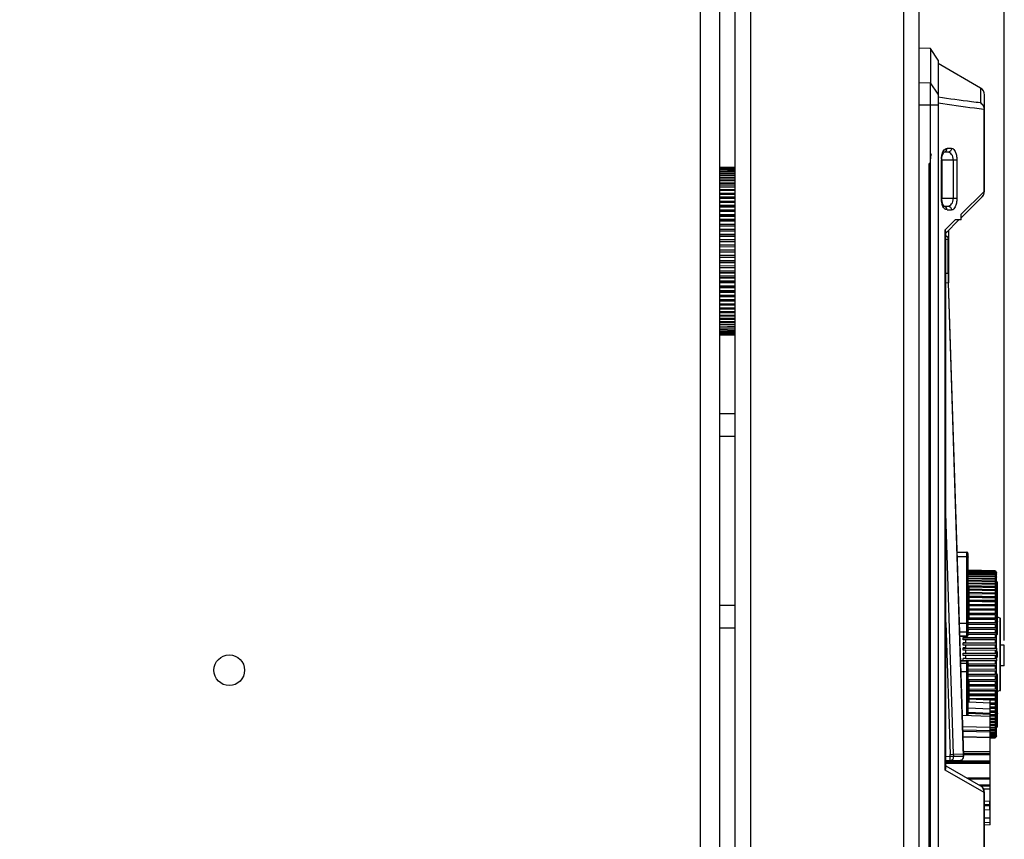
# Model space of a CAD drawing. Header units: millimetres. Extents: x 1117 to 38156, y -1945 to 7303.
# Tile 790 of 831: x 30439 to 30567, y 5747 to 5854. Entities that reach past the tile are written whole.
import ezdxf

# ---------------------------------------------------------------- set-up
doc = ezdxf.new("R2010")
doc.units = ezdxf.units.MM
doc.styles.get("Standard").update_dxf_attribs({"font": 'arial.ttf'})
doc.dimstyles.new('ISO-25', dxfattribs={"dimtxt": 2.5, "dimasz": 2.5, "dimexe": 1.25, "dimexo": 0.625, "dimtad": 1, "dimtxsty": 'Standard', "dimcen": 2.5, "dimadec": 0, "dimazin": 0, "dimtfac": 1, "dimtmove": 0, "dimatfit": 3, "dimfxl": 0, "dimarcsym": 0})

# ---------------------------------------------------------------- blocks, each defined once
blk = doc.blocks.new('*D251')
at = {"color": 0, "linetype": 'Continuous', "lineweight": -2}
for p, q in [((30086.11, 5957.46), (30086.11, 6140.36)), ((30567.24, 5772.72), (30567.24, 6140.36)), ((30106.11, 6139.11), (30547.24, 6139.11))]:
    blk.add_line(p, q, dxfattribs=at)
at = {"color": 0, "linetype": 'Continuous'}
for points in [[(30106.11, 6142.44), (30106.11, 6135.78), (30086.11, 6139.11)], [(30547.24, 6142.44), (30547.24, 6135.78), (30567.24, 6139.11)]]:
    blk.add_solid(points, dxfattribs=at)
at = {"layer": 'Defpoints', "color": 0, "linetype": 'Continuous'}
for p in [(30567.24, 6139.11), (30086.11, 5956.84), (30567.24, 5772.1)]:
    blk.add_point(p, dxfattribs=at)
at = {"color": 0, "linetype": 'Continuous', "insert": (30307.13, 6173.07), "char_height": 25, "width": 92.5312, "attachment_point": 2, "line_spacing_factor": 0.9}
blk.add_mtext('481.14', dxfattribs=at)

msp = doc.modelspace()

# ---------------------------------------------------------------- linework, layer by layer
at = {"color": 7, "linetype": 'Continuous'}
for p, q in [((30527.605, 4816.838), (30527.605, 6016.838)), ((30530.105, 4816.838), (30530.105, 6016.838)), ((30554.105, 5956.338), (30554.105, 4856.338)), ((30556.105, 5956.338), (30556.105, 4856.338)), ((30532.105, 4858.338), (30532.105, 5954.338)), ((30534.105, 5936.338), (30534.105, 4876.338)), ((30557.613, 5849.971), (30556.105, 5849.998)), ((30557.613, 5849.971), (30557.613, 5845.492)), ((30558.618, 5848.446), (30557.613, 5849.971)), ((30558.618, 5848.446), (30558.618, 5700.799)), ((30564.145, 5844.796), (30558.618, 5847.988)), ((30556.105, 5845.513), (30557.613, 5845.492)), ((30558.618, 5844.003), (30557.613, 5845.492)), ((30564.145, 5844.796), (30564.145, 5842.87)), ((30564.648, 5831.319), (30564.648, 5843.926)), ((30557.613, 5842.549), (30556.105, 5842.57)), ((30557.613, 5712.675), (30557.613, 5842.549)), ((30558.618, 5842.549), (30557.613, 5842.549)), ((30564.602, 5831.319), (30564.602, 5842.009)), ((30564.602, 5842.009), (30564.648, 5842.009)), ((30559.901, 5836.43), (30559.369, 5836.43)), ((30560.357, 5836.933), (30559.783, 5836.933)), ((30557.424, 5703.938), (30557.424, 5834.938)), ((30557.623, 5834.938), (30557.424, 5834.938)), ((30557.623, 5703.938), (30557.623, 5834.938)), ((30559.035, 5830.4), (30559.035, 5835.425)), ((30559.035, 5835.425), (30561.043, 5835.425)), ((30559.089, 5835.426), (30559.09, 5835.5)), ((30559.089, 5835.425), (30559.089, 5830.4)), ((30560.584, 5835.425), (30560.584, 5830.4)), ((30561.043, 5835.425), (30561.043, 5830.4)), ((30532.105, 5834.439), (30530.105, 5834.491)), ((30530.105, 5834.479), (30532.105, 5834.426)), ((30532.105, 5834.408), (30530.105, 5834.46)), ((30530.105, 5834.423), (30532.105, 5834.371)), ((30532.105, 5834.334), (30530.105, 5834.386)), ((30530.105, 5834.325), (30532.105, 5834.273)), ((30532.105, 5834.217), (30530.105, 5834.269)), ((30530.105, 5834.184), (30532.105, 5834.133)), ((30532.105, 5834.058), (30530.105, 5834.109)), ((30530.105, 5834), (30532.105, 5833.951)), ((30532.105, 5833.858), (30530.105, 5833.908)), ((30530.105, 5833.776), (30532.105, 5833.727)), ((30532.105, 5833.617), (30530.105, 5833.666)), ((30530.105, 5833.511), (30532.105, 5833.464)), ((30532.105, 5833.336), (30530.105, 5833.383)), ((30530.105, 5833.207), (30532.105, 5833.161)), ((30532.105, 5833.016), (30530.105, 5833.062)), ((30530.105, 5832.864), (30532.105, 5832.82)), ((30532.105, 5832.659), (30530.105, 5832.703)), ((30530.105, 5832.484), (30532.105, 5832.442)), ((30530.105, 5832.323), (30532.105, 5832.281)), ((30532.105, 5832.266), (30530.105, 5832.308)), ((30530.105, 5832.07), (30532.105, 5832.029)), ((30530.105, 5831.916), (30532.105, 5831.876)), ((30532.105, 5831.838), (30530.105, 5831.878)), ((30530.105, 5831.621), (30532.105, 5831.583)), ((30530.105, 5831.476), (30532.105, 5831.438)), ((30532.105, 5831.378), (30530.105, 5831.416)), ((30530.105, 5831.141), (30532.105, 5831.105)), ((30530.105, 5831.004), (30532.105, 5830.968)), ((30532.105, 5830.886), (30530.105, 5830.922)), ((30561.607, 5828.357), (30564.602, 5831.319)), ((30564.648, 5831.319), (30564.602, 5831.319)), ((30530.105, 5830.63), (30532.105, 5830.597)), ((30530.105, 5830.503), (30532.105, 5830.47)), ((30532.105, 5830.365), (30530.105, 5830.399)), ((30530.105, 5830.091), (30532.105, 5830.06)), ((30530.105, 5829.974), (30532.105, 5829.944)), ((30532.105, 5829.818), (30530.105, 5829.849)), ((30530.105, 5829.527), (30532.105, 5829.499)), ((30530.105, 5829.42), (30532.105, 5829.392)), ((30561.043, 5830.4), (30559.035, 5830.4)), ((30559.09, 5830.31), (30559.089, 5830.4)), ((30559.372, 5829.395), (30559.342, 5829.425)), ((30559.382, 5829.385), (30559.372, 5829.395)), ((30559.372, 5829.395), (30559.901, 5829.395)), ((30564.353, 5830.608), (30561.607, 5827.862)), ((30532.105, 5829.245), (30530.105, 5829.273)), ((30530.105, 5828.938), (30532.105, 5828.913)), ((30530.105, 5828.843), (30532.105, 5828.817)), ((30532.105, 5828.65), (30530.105, 5828.676)), ((30530.105, 5828.329), (30532.105, 5828.307)), ((30530.105, 5828.244), (30532.105, 5828.222)), ((30559.783, 5828.893), (30560.357, 5828.893)), ((30561.607, 5827.586), (30561.607, 5828.358)), ((30532.105, 5828.035), (30530.105, 5828.057)), ((30530.105, 5827.7), (30532.105, 5827.681)), ((30530.105, 5827.627), (30532.105, 5827.608)), ((30532.105, 5827.402), (30530.105, 5827.421)), ((30530.105, 5827.055), (30532.105, 5827.039)), ((30530.105, 5826.994), (30532.105, 5826.977)), ((30559.52, 5826.294), (30560.827, 5827.586)), ((30561.331, 5827.586), (30559.623, 5825.878)), ((30561.607, 5827.586), (30560.827, 5827.586)), ((30532.105, 5826.754), (30530.105, 5826.77)), ((30530.105, 5826.396), (30532.105, 5826.383)), ((30530.105, 5826.347), (30532.105, 5826.334)), ((30532.105, 5826.093), (30530.105, 5826.106)), ((30530.105, 5825.726), (30532.105, 5825.716)), ((30530.105, 5825.689), (30532.105, 5825.679)), ((30559.52, 5755.802), (30559.52, 5826.294)), ((30559.623, 5756.145), (30559.623, 5826.006)), ((30559.945, 5826.2), (30559.945, 5820.647)), ((30532.105, 5825.421), (30530.105, 5825.431)), ((30530.105, 5825.047), (30532.105, 5825.04)), ((30530.105, 5825.022), (30532.105, 5825.015)), ((30532.105, 5824.743), (30530.105, 5824.749)), ((30530.105, 5824.362), (30532.105, 5824.358)), ((30530.105, 5824.349), (30532.105, 5824.346)), ((30559.913, 5820.647), (30559.913, 5825.093)), ((30559.945, 5825.093), (30559.913, 5825.093)), ((30532.105, 5824.059), (30530.105, 5824.062)), ((30530.105, 5823.673), (30532.105, 5823.673)), ((30532.105, 5823.373), (30530.105, 5823.373)), ((30530.105, 5822.984), (30532.105, 5822.988)), ((30532.105, 5822.701), (30530.105, 5822.697)), ((30532.105, 5822.688), (30530.105, 5822.685)), ((30530.105, 5822.298), (30532.105, 5822.304)), ((30532.105, 5822.031), (30530.105, 5822.025)), ((30532.105, 5822.007), (30530.105, 5822)), ((30530.105, 5821.616), (30532.105, 5821.625)), ((30532.105, 5821.368), (30530.105, 5821.358)), ((30532.105, 5821.331), (30530.105, 5821.321)), ((30530.105, 5820.941), (30532.105, 5820.954)), ((30532.105, 5820.713), (30530.105, 5820.7)), ((30532.105, 5820.664), (30530.105, 5820.651)), ((30559.623, 5820.647), (30559.945, 5820.647)), ((30530.105, 5820.277), (30532.105, 5820.293)), ((30532.105, 5820.069), (30530.105, 5820.053)), ((30532.105, 5820.008), (30530.105, 5819.992)), ((30530.105, 5819.625), (30532.105, 5819.645)), ((30532.105, 5819.439), (30530.105, 5819.42)), ((30532.105, 5819.366), (30530.105, 5819.346)), ((30559.965, 5819.369), (30559.623, 5819.358)), ((30559.933, 5819.368), (30561.904, 5757.687)), ((30561.94, 5757.585), (30559.965, 5819.369)), ((30530.105, 5818.989), (30532.105, 5819.012)), ((30532.105, 5818.825), (30530.105, 5818.803)), ((30532.105, 5818.74), (30530.105, 5818.718)), ((30530.105, 5818.371), (30532.105, 5818.396)), ((30532.105, 5818.229), (30530.105, 5818.204)), ((30532.105, 5818.133), (30530.105, 5818.108)), ((30530.105, 5817.773), (30532.105, 5817.801)), ((30532.105, 5817.655), (30530.105, 5817.627)), ((30532.105, 5817.548), (30530.105, 5817.52)), ((30530.105, 5817.198), (30532.105, 5817.229)), ((30532.105, 5817.103), (30530.105, 5817.072)), ((30532.105, 5816.986), (30530.105, 5816.955)), ((30530.105, 5816.648), (30532.105, 5816.681)), ((30532.105, 5816.577), (30530.105, 5816.544)), ((30532.105, 5816.45), (30530.105, 5816.417)), ((30530.105, 5816.125), (30532.105, 5816.161)), ((30532.105, 5816.078), (30530.105, 5816.042)), ((30532.105, 5815.942), (30530.105, 5815.906)), ((30530.105, 5815.631), (30532.105, 5815.669)), ((30532.105, 5815.609), (30530.105, 5815.571)), ((30532.105, 5815.464), (30530.105, 5815.426)), ((30530.105, 5815.168), (30532.105, 5815.209)), ((30532.105, 5815.171), (30530.105, 5815.13)), ((30532.105, 5815.017), (30530.105, 5814.977)), ((30530.105, 5814.739), (30532.105, 5814.781)), ((30532.105, 5814.766), (30530.105, 5814.723)), ((30532.105, 5814.605), (30530.105, 5814.562)), ((30530.105, 5814.344), (30532.105, 5814.388)), ((30532.105, 5814.227), (30530.105, 5814.183)), ((30530.105, 5813.985), (30532.105, 5814.031)), ((30532.105, 5813.886), (30530.105, 5813.84)), ((30530.105, 5813.663), (30532.105, 5813.711)), ((30532.105, 5813.583), (30530.105, 5813.536)), ((30530.105, 5813.381), (30532.105, 5813.43)), ((30532.105, 5813.319), (30530.105, 5813.271)), ((30530.105, 5813.139), (30532.105, 5813.189)), ((30532.105, 5813.096), (30530.105, 5813.046)), ((30530.105, 5812.938), (30532.105, 5812.988)), ((30532.105, 5812.914), (30530.105, 5812.863)), ((30530.105, 5812.778), (30532.105, 5812.83)), ((30532.105, 5812.773), (30530.105, 5812.722)), ((30530.105, 5812.661), (30532.105, 5812.713)), ((30532.105, 5812.675), (30530.105, 5812.623)), ((30530.105, 5812.587), (30532.105, 5812.639)), ((30532.105, 5812.62), (30530.105, 5812.568)), ((30530.105, 5812.556), (30532.105, 5812.608)), ((30530.105, 5802.338), (30532.105, 5802.338)), ((30532.105, 5799.338), (30530.105, 5799.338)), ((30560.635, 5757.863), (30559.623, 5789.332)), ((30561.088, 5784.241), (30562.345, 5784.241)), ((30562.345, 5784.2), (30561.089, 5784.2)), ((30561.105, 5783.69), (30562.345, 5783.69)), ((30562.345, 5773.278), (30562.345, 5784.241)), ((30562.545, 5773.478), (30562.545, 5784.04)), ((30566.045, 5781.796), (30562.545, 5781.888)), ((30562.545, 5781.875), (30566.045, 5781.784)), ((30566.045, 5781.765), (30562.545, 5781.857)), ((30562.545, 5781.82), (30566.045, 5781.729)), ((30566.045, 5781.691), (30562.545, 5781.782)), ((30562.545, 5781.721), (30566.045, 5781.631)), ((30566.045, 5781.575), (30562.545, 5781.665)), ((30562.545, 5781.58), (30566.045, 5781.491)), ((30566.045, 5781.416), (30562.545, 5781.505)), ((30562.545, 5781.396), (30566.045, 5781.309)), ((30566.045, 5781.216), (30562.545, 5781.303)), ((30562.545, 5781.171), (30566.045, 5781.086)), ((30566.045, 5780.975), (30562.545, 5781.061)), ((30562.545, 5780.905), (30566.045, 5780.823)), ((30566.045, 5780.695), (30562.545, 5780.778)), ((30562.545, 5780.6), (30566.045, 5780.52)), ((30566.045, 5781.784), (30566.149, 5781.677)), ((30566.045, 5781.765), (30566.045, 5781.729)), ((30566.14, 5781.668), (30566.045, 5781.765)), ((30566.045, 5781.729), (30566.122, 5781.65)), ((30566.045, 5781.691), (30566.045, 5781.631)), ((30566.112, 5781.623), (30566.045, 5781.691)), ((30566.103, 5781.632), (30566.045, 5781.691)), ((30566.045, 5781.631), (30566.178, 5781.497)), ((30566.045, 5781.575), (30566.045, 5781.491)), ((30566.112, 5781.507), (30566.045, 5781.575)), ((30566.045, 5781.491), (30566.112, 5781.424)), ((30566.045, 5781.416), (30566.045, 5781.309)), ((30566.145, 5781.317), (30566.045, 5781.416)), ((30566.045, 5781.309), (30566.112, 5781.244)), ((30566.045, 5781.216), (30566.045, 5781.086)), ((30566.112, 5781.151), (30566.045, 5781.216)), ((30566.045, 5781.086), (30566.112, 5781.022)), ((30566.045, 5780.975), (30566.045, 5780.823)), ((30566.112, 5780.912), (30566.045, 5780.975)), ((30566.045, 5780.823), (30566.112, 5780.76)), ((30566.045, 5780.695), (30566.045, 5780.52)), ((30566.112, 5780.633), (30566.045, 5780.695)), ((30566.103, 5780.641), (30566.244, 5780.638)), ((30566.165, 5781.099), (30566.112, 5781.151)), ((30566.125, 5780.899), (30566.244, 5780.896)), ((30566.146, 5781.117), (30566.244, 5781.115)), ((30566.178, 5781.086), (30566.165, 5781.099)), ((30566.167, 5781.295), (30566.244, 5781.293)), ((30566.178, 5781.647), (30566.244, 5781.58)), ((30566.244, 5781.561), (30566.178, 5781.628)), ((30566.178, 5781.593), (30566.201, 5781.57)), ((30566.244, 5781.488), (30566.178, 5781.555)), ((30566.178, 5781.497), (30566.244, 5781.43)), ((30566.244, 5781.374), (30566.178, 5781.44)), ((30566.178, 5781.358), (30566.244, 5781.293)), ((30566.244, 5781.218), (30566.178, 5781.284)), ((30566.178, 5781.179), (30566.244, 5781.114)), ((30566.244, 5781.022), (30566.178, 5781.086)), ((30566.178, 5780.959), (30566.244, 5780.896)), ((30566.244, 5780.785), (30566.178, 5780.848)), ((30566.244, 5780.51), (30566.178, 5780.571)), ((30566.181, 5780.696), (30566.244, 5780.638)), ((30566.187, 5781.432), (30566.244, 5781.43)), ((30566.206, 5781.527), (30566.244, 5781.526)), ((30566.225, 5781.581), (30566.244, 5781.58)), ((30566.244, 5781.58), (30566.244, 5781.561)), ((30566.245, 5781.539), (30566.245, 5781.561)), ((30566.245, 5771.718), (30566.245, 5781.526)), ((30566.045, 5780.376), (30562.545, 5780.456)), ((30562.545, 5780.257), (30566.045, 5780.18)), ((30566.045, 5780.019), (30562.545, 5780.096)), ((30562.545, 5779.877), (30566.045, 5779.803)), ((30562.645, 5779.805), (30562.545, 5779.805)), ((30562.645, 5779.755), (30562.545, 5779.755)), ((30562.645, 5779.605), (30562.545, 5779.605)), ((30562.645, 5779.417), (30562.545, 5779.417)), ((30562.645, 5775.503), (30562.645, 5779.805)), ((30562.645, 5779.459), (30566.045, 5779.39)), ((30562.645, 5779.306), (30566.244, 5779.233)), ((30562.647, 5779.714), (30566.244, 5779.637)), ((30566.045, 5779.626), (30562.647, 5779.698)), ((30566.045, 5780.52), (30566.117, 5780.455)), ((30566.045, 5780.376), (30566.045, 5780.18)), ((30566.173, 5780.26), (30566.045, 5780.376)), ((30566.045, 5780.18), (30566.124, 5780.111)), ((30566.045, 5780.019), (30566.045, 5779.803)), ((30566.165, 5779.915), (30566.045, 5780.019)), ((30566.045, 5780.012), (30566.244, 5780.007)), ((30566.045, 5779.803), (30566.131, 5779.731)), ((30566.045, 5779.626), (30566.045, 5779.39)), ((30566.178, 5779.515), (30566.045, 5779.626)), ((30566.045, 5779.39), (30566.138, 5779.317)), ((30566.079, 5780.345), (30566.244, 5780.341)), ((30566.124, 5780.111), (30566.15, 5780.088)), ((30566.131, 5779.731), (30566.141, 5779.722)), ((30566.244, 5779.846), (30566.165, 5779.915)), ((30566.244, 5780.196), (30566.173, 5780.26)), ((30566.178, 5780.4), (30566.244, 5780.341)), ((30566.178, 5780.064), (30566.244, 5780.007)), ((30566.178, 5779.692), (30566.244, 5779.637)), ((30566.244, 5779.461), (30566.178, 5779.515)), ((30566.178, 5779.285), (30566.244, 5779.233)), ((30566.345, 5779.997), (30566.245, 5779.997)), ((30566.345, 5773.547), (30566.345, 5780.297)), ((30562.645, 5779.217), (30562.545, 5779.217)), ((30562.645, 5779.005), (30562.545, 5779.005)), ((30562.645, 5778.755), (30562.545, 5778.755)), ((30562.645, 5778.605), (30562.545, 5778.605)), ((30562.645, 5778.506), (30562.545, 5778.506)), ((30562.645, 5778.431), (30562.545, 5778.431)), ((30562.645, 5778.331), (30562.545, 5778.331)), ((30562.645, 5778.304), (30562.545, 5778.304)), ((30562.645, 5778.092), (30562.545, 5778.092)), ((30562.644, 5779.01), (30566.045, 5778.945)), ((30566.045, 5778.739), (30562.644, 5778.804)), ((30566.045, 5779.199), (30562.645, 5779.268)), ((30562.645, 5778.864), (30566.244, 5778.796)), ((30562.645, 5778.528), (30566.045, 5778.467)), ((30562.645, 5778.392), (30566.244, 5778.327)), ((30566.045, 5778.248), (30562.645, 5778.309)), ((30562.647, 5778.016), (30566.045, 5777.96)), ((30566.045, 5779.199), (30566.045, 5778.945)), ((30566.151, 5779.115), (30566.045, 5779.199)), ((30566.112, 5779.146), (30566.045, 5779.199)), ((30566.045, 5778.945), (30566.143, 5778.871)), ((30566.045, 5778.739), (30566.045, 5778.467)), ((30566.146, 5778.663), (30566.045, 5778.739)), ((30566.045, 5778.467), (30566.148, 5778.395)), ((30566.045, 5778.248), (30566.045, 5777.96)), ((30566.142, 5778.18), (30566.045, 5778.248)), ((30566.244, 5778.108), (30566.142, 5778.18)), ((30566.244, 5778.59), (30566.146, 5778.663)), ((30566.244, 5779.042), (30566.178, 5779.094)), ((30566.178, 5778.845), (30566.244, 5778.796)), ((30566.178, 5778.373), (30566.244, 5778.327)), ((30530.105, 5777.338), (30532.105, 5777.338)), ((30562.645, 5777.805), (30562.545, 5777.805)), ((30562.645, 5777.593), (30562.545, 5777.593)), ((30562.645, 5777.48), (30562.545, 5777.48)), ((30562.645, 5777.381), (30562.545, 5777.381)), ((30562.645, 5777.369), (30562.545, 5777.369)), ((30562.645, 5777.095), (30562.545, 5777.095)), ((30562.645, 5777.02), (30562.545, 5777.02)), ((30562.645, 5777.89), (30566.244, 5777.83)), ((30562.645, 5777.477), (30566.045, 5777.424)), ((30562.645, 5777.36), (30566.244, 5777.304)), ((30566.045, 5777.182), (30562.645, 5777.234)), ((30562.645, 5776.911), (30566.045, 5776.863)), ((30562.645, 5776.804), (30566.244, 5776.754)), ((30566.045, 5777.729), (30562.646, 5777.785)), ((30566.045, 5777.96), (30566.151, 5777.89)), ((30566.045, 5777.729), (30566.045, 5777.424)), ((30566.112, 5777.685), (30566.045, 5777.729)), ((30566.045, 5777.424), (30566.244, 5777.304)), ((30566.045, 5777.182), (30566.045, 5776.863)), ((30566.244, 5777.062), (30566.045, 5777.182)), ((30566.045, 5776.863), (30566.244, 5776.754)), ((30566.178, 5777.872), (30566.244, 5777.829)), ((30566.244, 5777.598), (30566.178, 5777.641)), ((30562.645, 5776.672), (30562.545, 5776.672)), ((30562.645, 5776.597), (30562.545, 5776.597)), ((30562.645, 5776.498), (30562.545, 5776.498)), ((30562.645, 5776.423), (30562.545, 5776.423)), ((30562.645, 5776.324), (30562.545, 5776.324)), ((30562.645, 5776.249), (30562.545, 5776.249)), ((30562.645, 5775.578), (30562.545, 5775.578)), ((30562.645, 5775.503), (30562.545, 5775.503)), ((30566.045, 5775.402), (30562.545, 5775.441)), ((30566.045, 5776.61), (30562.645, 5776.658)), ((30562.645, 5776.322), (30566.045, 5776.279)), ((30562.645, 5776.226), (30566.244, 5776.18)), ((30566.045, 5776.016), (30562.645, 5776.059)), ((30562.645, 5775.626), (30566.244, 5775.586)), ((30562.646, 5775.711), (30566.045, 5775.673)), ((30566.045, 5776.61), (30566.045, 5776.279)), ((30566.244, 5776.501), (30566.045, 5776.61)), ((30566.045, 5776.279), (30566.244, 5776.18)), ((30566.045, 5776.016), (30566.045, 5775.673)), ((30566.244, 5775.917), (30566.045, 5776.016)), ((30566.045, 5775.673), (30566.244, 5775.586)), ((30566.712, 5775.609), (30566.345, 5775.747)), ((30566.712, 5766.184), (30566.712, 5775.609)), ((30566.745, 5766.231), (30566.745, 5775.562)), ((30532.105, 5774.338), (30530.105, 5774.338)), ((30559.623, 5775.043), (30560.176, 5757.848)), ((30562.345, 5774.942), (30561.385, 5774.942)), ((30562.545, 5775.082), (30566.045, 5775.048)), ((30562.545, 5775.009), (30566.244, 5774.973)), ((30566.045, 5774.769), (30562.545, 5774.803)), ((30562.545, 5774.436), (30566.045, 5774.407)), ((30562.545, 5774.374), (30566.244, 5774.344)), ((30566.045, 5774.122), (30562.545, 5774.15)), ((30566.045, 5775.402), (30566.045, 5775.048)), ((30566.244, 5775.315), (30566.045, 5775.402)), ((30566.045, 5775.048), (30566.244, 5774.973)), ((30566.045, 5774.769), (30566.045, 5774.407)), ((30566.244, 5774.694), (30566.045, 5774.769)), ((30566.045, 5774.407), (30566.244, 5774.344)), ((30562.345, 5773.818), (30561.421, 5773.818)), ((30561.438, 5773.281), (30562.345, 5773.281)), ((30562.345, 5773.278), (30561.438, 5773.278)), ((30561.866, 5773.069), (30566.244, 5773.048)), ((30562.245, 5773.105), (30561.871, 5773.105)), ((30561.871, 5773.069), (30561.871, 5773.105)), ((30561.871, 5772.897), (30561.871, 5773.069)), ((30561.871, 5772.81), (30561.871, 5772.897)), ((30562.245, 5773.105), (30562.245, 5773.278)), ((30562.245, 5773.105), (30566.045, 5773.086)), ((30562.545, 5773.775), (30566.045, 5773.752)), ((30562.545, 5773.726), (30566.244, 5773.702)), ((30566.045, 5773.462), (30562.545, 5773.485)), ((30566.045, 5774.122), (30566.045, 5773.752)), ((30566.244, 5774.059), (30566.045, 5774.122)), ((30566.045, 5773.752), (30566.244, 5773.702)), ((30566.045, 5773.462), (30566.045, 5773.086)), ((30566.244, 5773.411), (30566.045, 5773.462)), ((30566.045, 5773.086), (30566.244, 5773.048)), ((30561.866, 5772.4), (30566.244, 5772.386)), ((30561.866, 5771.725), (30566.244, 5771.718)), ((30562.245, 5772.81), (30561.871, 5772.81)), ((30561.871, 5772.4), (30561.871, 5772.424)), ((30562.245, 5772.424), (30561.871, 5772.424)), ((30561.871, 5772.126), (30561.871, 5772.4)), ((30562.245, 5772.126), (30561.871, 5772.126)), ((30561.871, 5771.725), (30561.871, 5771.737)), ((30562.245, 5771.737), (30561.871, 5771.737)), ((30561.871, 5771.437), (30561.871, 5771.725)), ((30562.245, 5772.424), (30562.245, 5772.81)), ((30566.045, 5772.792), (30562.245, 5772.81)), ((30562.245, 5772.424), (30566.045, 5772.411)), ((30562.245, 5771.737), (30562.245, 5772.126)), ((30566.045, 5772.114), (30562.245, 5772.126)), ((30562.245, 5771.737), (30566.045, 5771.731)), ((30566.045, 5772.792), (30566.045, 5772.411)), ((30566.244, 5772.753), (30566.045, 5772.792)), ((30566.045, 5772.411), (30566.244, 5772.386)), ((30566.045, 5772.114), (30566.045, 5771.731)), ((30566.244, 5772.088), (30566.045, 5772.114)), ((30566.045, 5771.731), (30566.244, 5771.718)), ((30566.244, 5771.718), (30566.244, 5771.418)), ((30567.245, 5772.097), (30566.745, 5772.097)), ((30567.245, 5769.397), (30567.245, 5772.097)), ((30562.245, 5771.437), (30561.871, 5771.437)), ((30561.871, 5771.047), (30566.244, 5771.047)), ((30561.871, 5770.747), (30561.871, 5771.047)), ((30566.244, 5770.747), (30561.871, 5770.747)), ((30562.245, 5770.356), (30561.871, 5770.356)), ((30561.871, 5770.156), (30561.871, 5770.356)), ((30562.245, 5771.047), (30562.245, 5771.437)), ((30566.045, 5771.431), (30562.245, 5771.437)), ((30562.245, 5770.356), (30562.245, 5770.747)), ((30562.245, 5770.356), (30566.045, 5770.362)), ((30566.045, 5771.431), (30566.045, 5771.047)), ((30566.244, 5771.418), (30566.045, 5771.431)), ((30566.045, 5770.747), (30566.045, 5770.362)), ((30566.045, 5770.362), (30566.244, 5770.375)), ((30566.244, 5771.047), (30566.244, 5770.747)), ((30566.244, 5770.375), (30566.244, 5770.075)), ((30566.245, 5771.047), (30566.245, 5771.418)), ((30566.245, 5770.375), (30566.245, 5770.747)), ((30566.345, 5770.597), (30566.345, 5771.197)), ((30561.541, 5770.053), (30562.345, 5770.053)), ((30562.345, 5770.052), (30561.541, 5770.052)), ((30561.55, 5769.76), (30562.345, 5769.76)), ((30566.244, 5770.075), (30561.866, 5770.068)), ((30561.871, 5770.056), (30561.871, 5770.156)), ((30562.245, 5770.056), (30561.871, 5770.056)), ((30566.045, 5770.062), (30562.245, 5770.056)), ((30562.345, 5762.953), (30562.345, 5770.053)), ((30562.544, 5769.668), (30566.045, 5769.679)), ((30562.545, 5762.944), (30562.545, 5769.853)), ((30566.244, 5769.407), (30562.545, 5769.395)), ((30566.045, 5769.382), (30562.545, 5769.37)), ((30562.545, 5768.984), (30566.045, 5769.002)), ((30566.244, 5770.075), (30566.045, 5770.062)), ((30566.045, 5770.062), (30566.045, 5769.679)), ((30566.045, 5769.679), (30566.244, 5769.705)), ((30566.244, 5769.407), (30566.045, 5769.382)), ((30566.045, 5769.382), (30566.045, 5769.002)), ((30566.045, 5769.002), (30566.244, 5769.04)), ((30566.245, 5760.268), (30566.245, 5770.075)), ((30567.245, 5769.397), (30566.745, 5769.397)), ((30561.585, 5768.668), (30562.345, 5768.668)), ((30566.244, 5768.745), (30562.544, 5768.727)), ((30566.045, 5768.707), (30562.545, 5768.69)), ((30562.545, 5768.308), (30566.045, 5768.331)), ((30566.244, 5768.091), (30562.545, 5768.067)), ((30566.045, 5768.041), (30562.545, 5768.018)), ((30566.244, 5768.745), (30566.045, 5768.707)), ((30566.045, 5768.707), (30566.045, 5768.331)), ((30566.045, 5768.331), (30566.244, 5768.382)), ((30566.244, 5768.092), (30566.045, 5768.041)), ((30566.045, 5768.041), (30566.045, 5767.671)), ((30566.045, 5767.671), (30566.244, 5767.734)), ((30566.345, 5761.497), (30566.345, 5768.247)), ((30562.545, 5767.643), (30566.045, 5767.671)), ((30562.645, 5767.454), (30562.545, 5767.454)), ((30562.645, 5764.654), (30562.645, 5767.454)), ((30566.244, 5767.449), (30562.645, 5767.42)), ((30566.244, 5766.82), (30562.645, 5766.785)), ((30566.045, 5766.745), (30562.645, 5766.712)), ((30566.045, 5767.386), (30562.646, 5767.358)), ((30562.646, 5766.991), (30566.045, 5767.024)), ((30566.244, 5767.449), (30566.045, 5767.386)), ((30566.045, 5767.386), (30566.045, 5767.024)), ((30566.045, 5767.024), (30566.244, 5767.099)), ((30566.244, 5766.82), (30566.045, 5766.745)), ((30566.045, 5766.745), (30566.045, 5766.392)), ((30566.045, 5766.392), (30566.244, 5766.479)), ((30562.645, 5766.354), (30566.045, 5766.392)), ((30566.244, 5766.207), (30562.645, 5766.167)), ((30566.045, 5766.12), (30562.645, 5766.082)), ((30562.645, 5765.734), (30566.045, 5765.777)), ((30566.244, 5765.613), (30562.645, 5765.567)), ((30566.045, 5765.514), (30562.645, 5765.471)), ((30565.405, 5765.023), (30562.645, 5765.168)), ((30563.136, 5765.142), (30566.045, 5765.183)), ((30566.244, 5766.207), (30566.045, 5766.12)), ((30566.045, 5766.12), (30566.045, 5765.777)), ((30566.045, 5765.777), (30566.244, 5765.876)), ((30566.244, 5765.613), (30566.045, 5765.514)), ((30566.045, 5765.514), (30566.045, 5765.183)), ((30566.045, 5765.183), (30566.244, 5765.293)), ((30566.712, 5766.184), (30566.345, 5766.047)), ((30562.645, 5764.654), (30562.545, 5764.654)), ((30565.405, 5763.746), (30562.545, 5763.864)), ((30565.405, 5764.935), (30562.645, 5765.076)), ((30562.648, 5764.719), (30565.405, 5764.577)), ((30566.244, 5765.039), (30565.343, 5765.026)), ((30565.405, 5748.668), (30565.405, 5765.023)), ((30566.045, 5764.93), (30565.405, 5764.921)), ((30565.405, 5764.602), (30566.045, 5764.611)), ((30566.045, 5764.369), (30565.405, 5764.359)), ((30565.405, 5764.054), (30566.045, 5764.065)), ((30566.244, 5763.964), (30565.405, 5763.95)), ((30566.244, 5764.489), (30565.407, 5764.476)), ((30566.244, 5765.039), (30566.045, 5764.93)), ((30566.045, 5764.93), (30566.045, 5764.611)), ((30566.045, 5764.611), (30566.244, 5764.732)), ((30566.244, 5764.489), (30566.045, 5764.369)), ((30566.045, 5764.369), (30566.045, 5764.065)), ((30566.045, 5764.065), (30566.112, 5764.108)), ((30566.151, 5763.903), (30566.045, 5763.833)), ((30566.178, 5764.152), (30566.244, 5764.195)), ((30566.244, 5763.964), (30566.178, 5763.921)), ((30561.767, 5762.977), (30565.405, 5762.825)), ((30565.405, 5763.21), (30562.545, 5763.328)), ((30562.545, 5763.222), (30565.405, 5763.103)), ((30566.045, 5763.833), (30565.404, 5763.823)), ((30566.244, 5763.466), (30565.405, 5763.451)), ((30566.045, 5763.326), (30565.405, 5763.315)), ((30566.045, 5762.849), (30565.405, 5762.836)), ((30565.405, 5762.581), (30566.045, 5762.594)), ((30565.406, 5763.042), (30566.045, 5763.054)), ((30565.407, 5763.533), (30566.045, 5763.545)), ((30566.244, 5762.997), (30565.407, 5762.981)), ((30566.045, 5763.833), (30566.045, 5763.545)), ((30566.045, 5763.545), (30566.112, 5763.592)), ((30566.112, 5763.373), (30566.045, 5763.326)), ((30566.045, 5763.326), (30566.045, 5763.054)), ((30566.045, 5763.054), (30566.146, 5763.129)), ((30566.143, 5762.922), (30566.045, 5762.849)), ((30566.045, 5762.849), (30566.045, 5762.594)), ((30566.045, 5762.594), (30566.072, 5762.616)), ((30566.045, 5762.594), (30566.072, 5762.616)), ((30566.072, 5762.616), (30566.151, 5762.678)), ((30566.244, 5762.998), (30566.143, 5762.922)), ((30566.178, 5763.638), (30566.244, 5763.685)), ((30566.244, 5763.466), (30566.178, 5763.42)), ((30566.178, 5763.154), (30566.244, 5763.203)), ((30566.178, 5762.699), (30566.244, 5762.752)), ((30565.405, 5761.362), (30561.816, 5761.451)), ((30565.404, 5761.403), (30566.045, 5761.418)), ((30566.244, 5762.56), (30565.405, 5762.543)), ((30566.045, 5762.403), (30565.405, 5762.39)), ((30565.405, 5762.153), (30566.045, 5762.167)), ((30566.244, 5762.156), (30565.405, 5762.138)), ((30566.045, 5761.991), (30565.405, 5761.977)), ((30565.405, 5761.76), (30566.045, 5761.774)), ((30566.045, 5761.613), (30565.405, 5761.599)), ((30566.138, 5762.476), (30566.045, 5762.403)), ((30566.045, 5762.403), (30566.045, 5762.167)), ((30566.045, 5762.167), (30566.157, 5762.26)), ((30566.131, 5762.063), (30566.045, 5761.991)), ((30566.045, 5761.991), (30566.045, 5761.774)), ((30566.244, 5761.786), (30566.045, 5761.782)), ((30566.112, 5761.671), (30566.045, 5761.613)), ((30566.045, 5761.613), (30566.045, 5761.418)), ((30566.112, 5761.333), (30566.045, 5761.273)), ((30566.244, 5761.452), (30566.079, 5761.448)), ((30566.244, 5761.786), (30566.112, 5761.671)), ((30566.244, 5761.452), (30566.112, 5761.333)), ((30566.244, 5762.156), (30566.131, 5762.063)), ((30566.244, 5762.56), (30566.138, 5762.476)), ((30566.157, 5762.26), (30566.178, 5762.278)), ((30566.178, 5762.278), (30566.244, 5762.332)), ((30566.178, 5761.89), (30566.244, 5761.947)), ((30566.178, 5761.538), (30566.244, 5761.597)), ((30566.245, 5761.797), (30566.345, 5761.797)), ((30565.405, 5760.926), (30561.83, 5761.015)), ((30561.834, 5760.901), (30565.405, 5760.812)), ((30565.405, 5760.053), (30561.858, 5760.141)), ((30561.858, 5760.126), (30565.405, 5760.037)), ((30566.045, 5760.162), (30565.403, 5760.146)), ((30565.404, 5760.085), (30566.045, 5760.102)), ((30565.405, 5761.083), (30566.045, 5761.098)), ((30566.045, 5760.971), (30565.405, 5760.955)), ((30565.405, 5760.802), (30566.045, 5760.818)), ((30565.405, 5760.561), (30566.045, 5760.577)), ((30566.045, 5760.484), (30565.405, 5760.468)), ((30565.405, 5760.361), (30566.045, 5760.377)), ((30566.045, 5760.302), (30565.405, 5760.286)), ((30565.405, 5760.202), (30566.045, 5760.218)), ((30566.045, 5760.064), (30565.405, 5760.048)), ((30566.045, 5761.273), (30565.406, 5761.258)), ((30565.406, 5760.011), (30566.045, 5760.028)), ((30566.045, 5760.009), (30565.406, 5759.992)), ((30566.045, 5760.707), (30565.408, 5760.692)), ((30566.045, 5761.273), (30566.045, 5761.098)), ((30566.108, 5761.03), (30566.045, 5760.971)), ((30566.108, 5761.03), (30566.045, 5760.971)), ((30566.045, 5760.971), (30566.045, 5760.818)), ((30566.045, 5760.818), (30566.112, 5760.882)), ((30566.1, 5760.76), (30566.045, 5760.707)), ((30566.045, 5760.707), (30566.045, 5760.577)), ((30566.045, 5760.577), (30566.112, 5760.642)), ((30566.112, 5760.55), (30566.045, 5760.484)), ((30566.112, 5760.55), (30566.045, 5760.484)), ((30566.045, 5760.484), (30566.045, 5760.377)), ((30566.045, 5760.377), (30566.145, 5760.476)), ((30566.112, 5760.369), (30566.045, 5760.302)), ((30566.045, 5760.302), (30566.045, 5760.218)), ((30566.045, 5760.218), (30566.124, 5760.298)), ((30566.178, 5760.297), (30566.045, 5760.162)), ((30566.045, 5760.102), (30566.112, 5760.17)), ((30566.045, 5760.162), (30566.045, 5760.102)), ((30566.112, 5760.132), (30566.045, 5760.064)), ((30566.112, 5760.132), (30566.045, 5760.064)), ((30566.045, 5760.028), (30566.14, 5760.125)), ((30566.149, 5760.116), (30566.045, 5760.009)), ((30566.045, 5760.064), (30566.045, 5760.028)), ((30566.244, 5761.155), (30566.103, 5761.152)), ((30566.244, 5760.897), (30566.125, 5760.894)), ((30566.244, 5760.678), (30566.146, 5760.676)), ((30566.244, 5760.5), (30566.167, 5760.498)), ((30566.178, 5761.222), (30566.244, 5761.283)), ((30566.244, 5761.156), (30566.178, 5761.094)), ((30566.178, 5760.945), (30566.19, 5760.956)), ((30566.244, 5760.897), (30566.178, 5760.835)), ((30566.178, 5760.707), (30566.198, 5760.727)), ((30566.244, 5760.679), (30566.178, 5760.614)), ((30566.178, 5760.509), (30566.207, 5760.538)), ((30566.244, 5760.5), (30566.178, 5760.435)), ((30566.178, 5760.353), (30566.217, 5760.391)), ((30566.244, 5760.363), (30566.178, 5760.297)), ((30566.178, 5760.238), (30566.226, 5760.286)), ((30566.201, 5760.223), (30566.178, 5760.2)), ((30566.178, 5760.165), (30566.235, 5760.222)), ((30566.244, 5760.213), (30566.178, 5760.146)), ((30566.244, 5760.363), (30566.187, 5760.361)), ((30566.244, 5760.267), (30566.206, 5760.266)), ((30566.244, 5760.213), (30566.225, 5760.213)), ((30566.235, 5760.222), (30566.244, 5760.232)), ((30566.244, 5760.232), (30566.244, 5760.213)), ((30565.407, 5759.98), (30566.045, 5759.997)), ((30566.045, 5760), (30566.045, 5759.997)), ((30560.184, 5757.558), (30559.623, 5757.553)), ((30560.176, 5757.848), (30560.635, 5757.863)), ((30560.643, 5757.568), (30560.184, 5757.558)), ((30560.635, 5757.863), (30561.929, 5757.905)), ((30561.908, 5757.579), (30560.643, 5757.568)), ((30561.904, 5757.687), (30561.908, 5757.579)), ((30565.405, 5758.197), (30561.92, 5758.209)), ((30565.405, 5757.935), (30561.93, 5757.949)), ((30561.931, 5757.848), (30565.405, 5757.834)), ((30559.623, 5757.053), (30561.444, 5757.069)), ((30565.405, 5756.974), (30559.623, 5756.997)), ((30559.623, 5756.904), (30565.405, 5756.882)), ((30559.623, 5756.72), (30565.405, 5756.695)), ((30559.623, 5756.382), (30564.145, 5753.771)), ((30564.602, 5752.901), (30559.52, 5755.802)), ((30565.405, 5754.796), (30562.462, 5754.743)), ((30565.405, 5754.755), (30562.529, 5754.704)), ((30562.649, 5754.635), (30565.405, 5754.683)), ((30565.405, 5753.872), (30564.013, 5753.847)), ((30564.184, 5753.739), (30565.405, 5753.76)), ((30564.518, 5753.363), (30565.405, 5753.379)), ((30564.602, 5709.798), (30564.602, 5752.901)), ((30564.602, 5752.901), (30564.648, 5752.901)), ((30564.648, 5705.319), (30564.648, 5752.901)), ((30565.307, 5751.745), (30564.648, 5751.721)), ((30565.31, 5751.279), (30564.648, 5751.255)), ((30564.648, 5751.143), (30565.307, 5751.167)), ((30565.307, 5751.167), (30565.307, 5750.657)), ((30565.31, 5751.745), (30565.31, 5751.278)), ((30565.31, 5751.744), (30565.31, 5751.687)), ((30564.648, 5750.633), (30565.307, 5750.657)), ((30565.405, 5749.581), (30564.648, 5749.544)), ((30564.648, 5749.525), (30565.405, 5749.561)), ((30564.648, 5748.973), (30565.405, 5749.01)), ((30565.405, 5748.668), (30564.648, 5748.628))]:
    msp.add_line(p, q, dxfattribs=at)
for points in [[(30559.09, 5835.5), (30559.11, 5835.744), (30559.153, 5835.971), (30559.215, 5836.171), (30559.289, 5836.324), (30559.355, 5836.414), (30559.369, 5836.428)], [(30559.342, 5829.425), (30559.266, 5829.542), (30559.182, 5829.748), (30559.118, 5830.021), (30559.09, 5830.31)]]:
    msp.add_lwpolyline(points, dxfattribs=at)
msp.add_circle((30466.105, 5768.838), 2, dxfattribs=at)
for centre, radius, start, end in [((30563.643, 5843.926), 1.005, 0, 60), ((30561.874, 5835.425), 2.839, 177.42359, 179.99664), ((30563.643, 5831.319), 1.005, 315, 0), ((30572.683, 5789.562), 37.757, 109.76881, 110.23743), ((30599.945, 5820.647), 40.032, 180, 181.83045), ((30599.945, 5820.647), 40, 180, 181.83045), ((30562.345, 5784.041), 0.2, 0, 90), ((30562.345, 5784), 0.2, 0, 90), ((30587.642, 5802.7), 30.13, 224.38893, 224.5694), ((30587.427, 5802.582), 29.975, 224.67408, 224.85458), ((30587.13, 5802.499), 29.765, 225.07656, 225.25706), ((30586.757, 5802.326), 29.507, 225.59966, 225.7801), ((30586.313, 5802.123), 29.212, 226.2476, 226.42788), ((30586.313, 5802.012), 29.212, 226.2476, 226.42788), ((30584.631, 5800.635), 27.165, 227.02193, 227.22151), ((30585.805, 5801.77), 28.889, 227.02554, 227.20553), ((30583.226, 5798.395), 23.937, 224.39113, 224.58379), ((30577.172, 5792.414), 15.401, 224.24757, 224.45145), ((30577.503, 5792.726), 16.099, 225.12802, 225.2954), ((30577.169, 5792.426), 15.394, 224.28689, 224.44078), ((30555.576, 5771.035), 14.962, 44.51983, 44.75826), ((30583.088, 5799.264), 25.334, 227.9392, 228.12638), ((30576.431, 5792.304), 16.572, 231.60139, 231.77927), ((30576.27, 5791.898), 15.838, 230.24457, 230.41717), ((30575.423, 5790.781), 14.153, 229.06911, 229.2173), ((30566.245, 5780.297), 0.1, 0, 90), ((30575.256, 5791.031), 15.195, 233.15242, 233.31672), ((30574.366, 5790.079), 14.285, 234.87955, 235.02918), ((30574.648, 5789.853), 13.694, 231.64756, 231.78962), ((30566.245, 5779.077), 0.1, 0, 90), ((30581.227, 5800.715), 27.548, 236.7215, 236.88677), ((30573.703, 5789.427), 13.789, 236.78914, 236.92568), ((30566.245, 5775.747), 0.1, 0, 90), ((30566.695, 5775.562), 0.05, 0, 69.44395), ((30562.345, 5773.478), 0.2, 270, 0), ((30566.245, 5773.547), 0.1, 278.03848, 0), ((30566.263, 5773.589), 0.0816, 331.28977, 338.34849), ((30566.245, 5771.197), 0.1, 0, 90), ((30566.245, 5770.597), 0.1, 270, 0), ((30562.345, 5769.853), 0.2, 0, 90), ((30566.245, 5768.247), 0.1, 0, 81.96152), ((30566.245, 5766.047), 0.1, 270, 0), ((30566.695, 5766.231), 0.05, 290.55605, 0), ((30581.227, 5741.078), 27.548, 123.11323, 123.2785), ((30573.703, 5752.366), 13.789, 123.07432, 123.21086), ((30581.919, 5741.166), 27.437, 125.00885, 125.17856), ((30581.919, 5740.947), 27.437, 125.00885, 125.17856), ((30574.96, 5751.365), 14.7, 126.6815, 126.83972), ((30574.694, 5751.882), 13.767, 128.21063, 128.35417), ((30566.245, 5762.716), 0.1, 270, 0), ((30611.766, 5709.158), 69.706, 130.8446, 130.98969), ((30613.274, 5709.05), 70.519, 131.901, 132.04677), ((30566.245, 5761.497), 0.1, 270, 0), ((30614.665, 5708.887), 71.344, 132.81459, 132.96079), ((30592.742, 5732.926), 38.53, 133.58617, 133.74697), ((30587.443, 5738.13), 31.298, 132.79905, 132.97317), ((30586.313, 5739.781), 29.212, 133.57212, 133.7524), ((30586.757, 5739.56), 29.507, 134.2199, 134.40034), ((30586.757, 5739.467), 29.507, 134.2199, 134.40034), ((30587.13, 5739.294), 29.765, 134.74294, 134.92344), ((30587.643, 5739.093), 30.13, 135.4306, 135.61107), ((30587.642, 5739.056), 30.13, 135.4306, 135.61107), ((30582.306, 5744.297), 22.757, 135.12812, 135.32159), ((30578.71, 5747.878), 17.55, 135.56654, 135.74554), ((30577.503, 5749.067), 16.099, 134.7046, 134.87198), ((30577.169, 5749.367), 15.394, 135.55922, 135.71311), ((30552.119, 5775.843), 20.484, 313.38428, 313.59556), ((30555.373, 5771.925), 15.575, 314.0289, 314.26465), ((30555.576, 5770.758), 14.962, 315.24174, 315.48017), ((30557.412, 5769.468), 12.534, 314.56812, 314.80567), ((30558.814, 5767.792), 10.467, 315.00723, 315.22243), ((30559.844, 5766.59), 8.97, 315.35014, 315.51791), ((30532.138, 5756.947), 28.052, 1.24829, 1.8425), ((30532.129, 5756.952), 28.52, 1.23821, 1.83236), ((30561.44, 5757.569), 0.5, 270.5, 1.83045), ((30563.643, 5752.901), 1.005, 0, 60)]:
    msp.add_arc(centre, radius, start, end, dxfattribs=at)
for points, knots in [([(30557.613, 5842.549), (30557.617, 5843.178), (30557.618, 5844.159), (30557.624, 5845.14), (30557.613, 5845.492)], [0, 0, 0, 0, 0.6408375, 1, 1, 1, 1]), ([(30564.147, 5842.869), (30563.757, 5842.913), (30561.911, 5843.129), (30560.069, 5843.383), (30558.619, 5843.605)], [0, 0, 0, 0, 0.2106049, 1, 1, 1, 1]), ([(30564.602, 5842.009), (30564.184, 5842.056), (30562.185, 5842.293), (30560.191, 5842.571), (30558.618, 5842.817)], [0, 0, 0, 0, 0.2090163, 1, 1, 1, 1]), ([(30564.648, 5842.009), (30564.648, 5842.18), (30564.554, 5842.531), (30564.294, 5842.783), (30564.145, 5842.87)], [0, 0, 0, 0, 0.4989521, 1, 1, 1, 1]), ([(30564.145, 5842.87), (30564.285, 5842.781), (30564.524, 5842.521), (30564.604, 5842.178), (30564.602, 5842.009)], [0, 0, 0, 0, 0.4945729, 1, 1, 1, 1]), ([(30557.623, 5834.938), (30557.623, 5835.104), (30557.629, 5835.411), (30557.651, 5835.773), (30557.677, 5836.005), (30557.699, 5836.127), (30557.717, 5836.197), (30557.739, 5836.236), (30557.751, 5836.238)], [0, 0, 0, 0, 0.3784863, 0.6990901, 0.8225161, 0.915027, 0.9731941, 1, 1, 1, 1]), ([(30559.037, 5835.553), (30559.041, 5835.623), (30559.062, 5835.887), (30559.12, 5836.15), (30559.188, 5836.331)], [0, 0, 0, 0, 0.2670115, 1, 1, 1, 1]), ([(30559.188, 5836.331), (30559.222, 5836.421), (30559.311, 5836.611), (30559.497, 5836.849), (30559.696, 5836.933), (30559.783, 5836.933)], [0, 0, 0, 0, 0.3225264, 0.7056884, 1, 1, 1, 1]), ([(30559.366, 5836.432), (30559.479, 5836.441), (30559.707, 5836.57), (30559.783, 5836.813), (30559.783, 5836.933)], [0, 0, 0, 0, 0.4862514, 1, 1, 1, 1]), ([(30560.357, 5836.933), (30560.357, 5836.806), (30560.271, 5836.549), (30560.019, 5836.43), (30559.901, 5836.43)], [0, 0, 0, 0, 0.5171943, 1, 1, 1, 1]), ([(30560.584, 5835.425), (30560.584, 5835.562), (30560.551, 5835.818), (30560.401, 5836.145), (30560.18, 5836.369), (30559.99, 5836.43), (30559.901, 5836.43)], [0, 0, 0, 0, 0.3087099, 0.5738308, 0.800117, 1, 1, 1, 1]), ([(30560.357, 5836.933), (30560.569, 5836.933), (30560.797, 5836.629), (30560.926, 5836.285), (30561.02, 5835.922), (30561.043, 5835.629), (30561.043, 5835.425)], [0, 0, 0, 0, 0.3633822, 0.4983647, 0.6501119, 1, 1, 1, 1]), ([(30564.353, 5830.608), (30564.443, 5830.698), (30564.584, 5830.925), (30564.614, 5831.189), (30564.602, 5831.319)], [0, 0, 0, 0, 0.493013, 1, 1, 1, 1]), ([(30559.187, 5829.497), (30559.162, 5829.563), (30559.07, 5829.855), (30559.035, 5830.164), (30559.035, 5830.4)], [0, 0, 0, 0, 0.2284823, 1, 1, 1, 1]), ([(30559.783, 5828.893), (30559.663, 5828.893), (30559.469, 5829.007), (30559.297, 5829.246), (30559.221, 5829.407), (30559.187, 5829.497)], [0, 0, 0, 0, 0.4049098, 0.6746234, 1, 1, 1, 1]), ([(30559.783, 5828.893), (30559.783, 5829.009), (30559.711, 5829.246), (30559.493, 5829.378), (30559.382, 5829.392)], [0, 0, 0, 0, 0.5116783, 1, 1, 1, 1]), ([(30559.901, 5829.395), (30559.99, 5829.395), (30560.181, 5829.456), (30560.401, 5829.681), (30560.551, 5830.008), (30560.584, 5830.264), (30560.584, 5830.4)], [0, 0, 0, 0, 0.200282, 0.4268863, 0.6920549, 1, 1, 1, 1]), ([(30559.901, 5829.395), (30560.019, 5829.395), (30560.271, 5829.276), (30560.357, 5829.019), (30560.357, 5828.893)], [0, 0, 0, 0, 0.4828057, 1, 1, 1, 1]), ([(30561.043, 5830.4), (30561.043, 5830.197), (30561.019, 5829.904), (30560.926, 5829.542), (30560.797, 5829.198), (30560.569, 5828.893), (30560.357, 5828.893)], [0, 0, 0, 0, 0.3490265, 0.5007454, 0.6358586, 1, 1, 1, 1]), ([(30559.623, 5826.006), (30559.623, 5826.029), (30559.612, 5826.132), (30559.565, 5826.228), (30559.52, 5826.294)], [0, 0, 0, 0, 0.2276359, 1, 1, 1, 1]), ([(30559.623, 5825.556), (30559.716, 5825.521), (30559.883, 5825.393), (30559.945, 5825.191), (30559.945, 5825.093)], [0, 0, 0, 0, 0.5016352, 1, 1, 1, 1]), ([(30562.345, 5783.69), (30562.37, 5783.69), (30562.419, 5783.685), (30562.493, 5783.665), (30562.545, 5783.622), (30562.545, 5783.592)], [0, 0, 0, 0, 0.3259786, 0.6153102, 1, 1, 1, 1]), ([(30566.345, 5778.627), (30566.345, 5778.621), (30566.325, 5778.583), (30566.277, 5778.577), (30566.245, 5778.577)], [0, 0, 0, 0, 0.1744103, 1, 1, 1, 1]), ([(30562.345, 5774.942), (30562.37, 5774.942), (30562.418, 5774.941), (30562.479, 5774.937), (30562.52, 5774.93), (30562.539, 5774.924), (30562.545, 5774.919), (30562.545, 5774.917)], [0, 0, 0, 0, 0.3745566, 0.6930215, 0.9089272, 0.9692956, 1, 1, 1, 1]), ([(30566.345, 5775.187), (30566.345, 5775.164), (30566.32, 5775.116), (30566.27, 5775.1), (30566.245, 5775.1)], [0, 0, 0, 0, 0.4746735, 1, 1, 1, 1]), ([(30562.545, 5774.018), (30562.545, 5773.967), (30562.502, 5773.86), (30562.396, 5773.818), (30562.345, 5773.818)], [0, 0, 0, 0, 0.4994946, 1, 1, 1, 1]), ([(30562.345, 5773.281), (30562.396, 5773.281), (30562.502, 5773.323), (30562.545, 5773.429), (30562.545, 5773.48)], [0, 0, 0, 0, 0.5005054, 1, 1, 1, 1]), ([(30562.545, 5769.852), (30562.545, 5769.903), (30562.502, 5770.009), (30562.396, 5770.052), (30562.345, 5770.052)], [0, 0, 0, 0, 0.4998553, 1, 1, 1, 1]), ([(30562.345, 5769.76), (30562.396, 5769.76), (30562.502, 5769.717), (30562.545, 5769.611), (30562.545, 5769.56)], [0, 0, 0, 0, 0.5001447, 1, 1, 1, 1]), ([(30562.345, 5768.668), (30562.37, 5768.668), (30562.417, 5768.668), (30562.473, 5768.672), (30562.509, 5768.675), (30562.528, 5768.679), (30562.538, 5768.681), (30562.545, 5768.684), (30562.545, 5768.686)], [0, 0, 0, 0, 0.3779768, 0.6988627, 0.8224792, 0.9150953, 0.9738711, 1, 1, 1, 1]), ([(30566.245, 5766.693), (30566.27, 5766.693), (30566.32, 5766.678), (30566.345, 5766.629), (30566.345, 5766.606)], [0, 0, 0, 0, 0.5253265, 1, 1, 1, 1]), ([(30566.345, 5765.937), (30566.345, 5765.949), (30566.331, 5765.965), (30566.315, 5765.973), (30566.31, 5765.975)], [0, 0, 0, 0, 0.6854903, 1, 1, 1, 1]), ([(30566.245, 5763.216), (30566.253, 5763.216), (30566.283, 5763.214), (30566.315, 5763.205), (30566.331, 5763.191)], [0, 0, 0, 0, 0.2840974, 1, 1, 1, 1]), ([(30560.179, 5757.058), (30560.301, 5757.059), (30560.557, 5757.178), (30560.645, 5757.44), (30560.643, 5757.568)], [0, 0, 0, 0, 0.4881875, 1, 1, 1, 1]), ([(30560.179, 5757.058), (30560.183, 5757.058), (30560.178, 5757.078), (30560.184, 5757.099), (30560.183, 5757.148), (30560.185, 5757.208), (30560.185, 5757.284), (30560.185, 5757.401), (30560.184, 5757.494), (30560.184, 5757.558)], [0, 0, 0, 0, 0.0195586, 0.0764707, 0.1689623, 0.2932082, 0.4446156, 0.6174936, 1, 1, 1, 1]), ([(30561.444, 5757.069), (30561.566, 5757.07), (30561.822, 5757.189), (30561.91, 5757.451), (30561.908, 5757.579)], [0, 0, 0, 0, 0.4884917, 1, 1, 1, 1]), ([(30561.94, 5757.585), (30561.94, 5757.582), (30561.923, 5757.582), (30561.916, 5757.579), (30561.908, 5757.579)], [0, 0, 0, 0, 0.2622446, 1, 1, 1, 1]), ([(30559.52, 5755.802), (30559.536, 5755.83), (30559.592, 5755.936), (30559.623, 5756.057), (30559.623, 5756.145)], [0, 0, 0, 0, 0.268624, 1, 1, 1, 1]), ([(30564.602, 5752.901), (30564.611, 5753.073), (30564.54, 5753.425), (30564.291, 5753.687), (30564.145, 5753.771)], [0, 0, 0, 0, 0.5070281, 1, 1, 1, 1]), ([(30565.307, 5751.745), (30565.332, 5751.746), (30565.381, 5751.761), (30565.405, 5751.808), (30565.405, 5751.83)], [0, 0, 0, 0, 0.5397275, 1, 1, 1, 1]), ([(30565.31, 5751.279), (30565.31, 5751.271), (30565.31, 5751.234), (30565.309, 5751.196), (30565.307, 5751.167)], [0, 0, 0, 0, 0.2126865, 1, 1, 1, 1]), ([(30565.405, 5751.129), (30565.405, 5751.142), (30565.364, 5751.165), (30565.331, 5751.167), (30565.307, 5751.167)], [0, 0, 0, 0, 0.3566981, 1, 1, 1, 1]), ([(30565.31, 5751.278), (30565.334, 5751.279), (30565.378, 5751.291), (30565.405, 5751.332), (30565.405, 5751.351)], [0, 0, 0, 0, 0.5518119, 1, 1, 1, 1]), ([(30565.405, 5750.593), (30565.405, 5750.611), (30565.376, 5750.651), (30565.331, 5750.658), (30565.307, 5750.657)], [0, 0, 0, 0, 0.425103, 1, 1, 1, 1])]:
    msp.add_open_spline(points, degree=3, knots=knots, dxfattribs=at)
for points in [[(30559.623, 5825.542), (30559.73, 5825.49), (30559.822, 5825.392), (30559.869, 5825.283)], [(30559.869, 5825.283), (30559.895, 5825.223), (30559.91, 5825.158), (30559.913, 5825.093)], [(30566.31, 5775.818), (30566.318, 5775.822), (30566.325, 5775.826), (30566.331, 5775.831)], [(30566.331, 5775.831), (30566.338, 5775.837), (30566.345, 5775.847), (30566.345, 5775.856)], [(30566.245, 5773.5), (30566.262, 5773.5), (30566.279, 5773.504), (30566.295, 5773.512)], [(30566.295, 5773.512), (30566.311, 5773.52), (30566.326, 5773.533), (30566.335, 5773.549)], [(30566.339, 5773.559), (30566.343, 5773.567), (30566.345, 5773.577), (30566.345, 5773.587)], [(30566.295, 5768.281), (30566.279, 5768.289), (30566.262, 5768.293), (30566.245, 5768.293)], [(30566.345, 5768.206), (30566.345, 5768.236), (30566.322, 5768.268), (30566.295, 5768.281)], [(30566.331, 5763.191), (30566.338, 5763.185), (30566.345, 5763.175), (30566.345, 5763.166)]]:
    msp.add_open_spline(points, degree=3, dxfattribs=at)

# ---------------------------------------------------------------- dimensions: what is measured, and where the dimension line sits
at = {"linetype": 'Continuous'}
dim = msp.add_linear_dim(base=(30567.245, 6139.109), p1=(30086.105, 5956.838), p2=(30567.245, 5772.097), dimstyle='ISO-25', override={"dimtxt": 25, "dimasz": 20, "dimdsep": 46}, dxfattribs=at)
dim.commit()
dim.dimension.update_dxf_attribs({"geometry": '*D251', "text_midpoint": (30307.134, 6139.109), "dimtype": 160})

doc.saveas('drawing.dxf')
